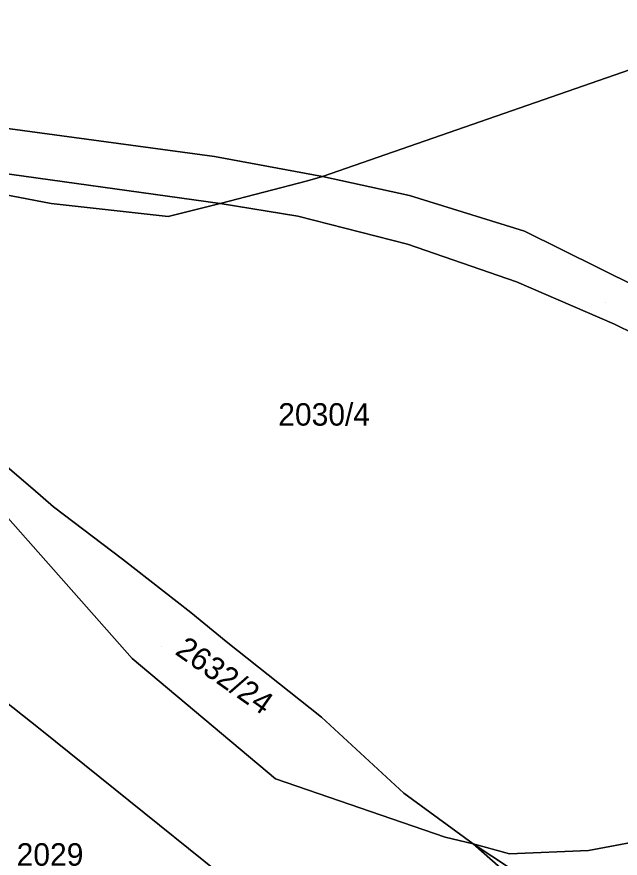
# Model space of a CAD drawing. Extents: x -263423 to -261326, y -1240067 to -1237864.
# Drawn here: x -262323.8 to -262270.1, y -1239522 to -1239447 of the extents above; entities that cross this region are included whole.
import ezdxf

# ---------------------------------------------------------------- set-up
doc = ezdxf.new("R2010")
doc.units = 0
for name, color, linetype in [('body_kn', 7, 'Continuous'), ('kladpar_druhypozemkov', 7, 'Continuous'), ('kladpar_hranice', 7, 'Continuous'), ('kladpar_parcelnecisla', 7, 'Continuous'), ('kladpar_plochy', 7, 'Continuous')]:
    doc.layers.add(name, color=color, linetype=linetype)

msp = doc.modelspace()

# ---------------------------------------------------------------- linework, layer by layer
at = {"layer": 'body_kn'}
for p, q in [((-262306.23, -1239459.5), (-262306.23, -1239459.5)), ((-262296.59, -1239461.27), (-262296.59, -1239461.27)), ((-262297.94, -1239461.66), (-262297.94, -1239461.66)), ((-262288.85, -1239462.97), (-262288.85, -1239462.97)), ((-262320.78, -1239463.67), (-262320.78, -1239463.67)), ((-262305.71, -1239463.67), (-262305.71, -1239463.67)), ((-262310.34, -1239464.82), (-262310.34, -1239464.82)), ((-262298.81, -1239464.8), (-262298.81, -1239464.8)), ((-262278.61, -1239466.14), (-262278.61, -1239466.14)), ((-262289.01, -1239467.3), (-262289.01, -1239467.3)), ((-262279.3, -1239470.66), (-262279.3, -1239470.66)), ((-262270.57, -1239474.41), (-262270.57, -1239474.41)), ((-262270.57, -1239474.41), (-262270.57, -1239474.41)), ((-262322.41, -1239489.1), (-262322.41, -1239489.1)), ((-262320.57, -1239490.7), (-262320.57, -1239490.7)), ((-262314.42, -1239495.37), (-262314.42, -1239495.37)), ((-262308.34, -1239500.1), (-262308.34, -1239500.1)), ((-262305.19, -1239502.69), (-262305.19, -1239502.69)), ((-262313.57, -1239504.2), (-262313.57, -1239504.2)), ((-262296.69, -1239509.43), (-262296.69, -1239509.43)), ((-262321.77, -1239510.49), (-262321.77, -1239510.49)), ((-262300.8, -1239514.92), (-262300.8, -1239514.92)), ((-262289.35, -1239516.21), (-262289.35, -1239516.21)), ((-262285.68, -1239520.13), (-262285.68, -1239520.13)), ((-262283.16, -1239520.7), (-262283.16, -1239520.7)), ((-262283.16, -1239520.7), (-262283.16, -1239520.7)), ((-262272.89, -1239521.3), (-262272.89, -1239521.3)), ((-262279.93, -1239521.61), (-262279.93, -1239521.61))]:
    msp.add_line(p, q, dxfattribs=at)
at = {"layer": 'kladpar_druhypozemkov'}
for p, q in [((-262271.37, -1239472.53), (-262271.37, -1239472.53)), ((-262295.46, -1239481.27), (-262295.46, -1239481.27)), ((-262310.98, -1239503.12), (-262310.98, -1239503.12)), ((-262321.24, -1239520.56), (-262321.24, -1239520.56))]:
    msp.add_line(p, q, dxfattribs=at)
at = {"layer": 'kladpar_hranice'}
for points in [[(-262537.04, -1239201.38), (-262530.63, -1239212.83), (-262524.98, -1239221.66), (-262515.95, -1239238.18), (-262513.22, -1239243.64), (-262488.7, -1239296.05), (-262477.52, -1239319.89), (-262470.28, -1239332.31), (-262460.88, -1239345.09), (-262460.45, -1239345.57), (-262456.47, -1239349.99), (-262422.37, -1239387.88), (-262384.87, -1239432.71), (-262381.9, -1239440.83), (-262378.54, -1239440.24), (-262365.57, -1239456.11), (-262343.98, -1239472.44), (-262339.39, -1239475.05), (-262313.57, -1239504.2), (-262300.8, -1239514.92), (-262285.68, -1239520.13), (-262283.16, -1239520.7)], [(-262369.47, -1239437.71), (-262362.57, -1239435.99), (-262359.85, -1239438.74), (-262355.03, -1239443.96), (-262349.73, -1239448.8), (-262338.94, -1239454.13), (-262327.32, -1239456.65), (-262306.23, -1239459.5), (-262296.59, -1239461.27), (-262297.94, -1239461.66), (-262305.71, -1239463.67), (-262327.95, -1239460.58), (-262341.37, -1239457.51), (-262352.08, -1239451.67), (-262357.52, -1239447.16), (-262365, -1239438.95), (-262367.14, -1239440.52), (-262369.84, -1239437.41), (-262369.47, -1239437.71)], [(-262213.63, -1239443.58), (-262213.2, -1239447.08), (-262214.53, -1239447.08), (-262242.46, -1239449.91), (-262246.47, -1239450.31), (-262253.41, -1239451.02), (-262256.3, -1239451.31), (-262258.66, -1239452.61), (-262264.85, -1239455.18), (-262268.46, -1239451.5), (-262296.59, -1239461.27), (-262306.23, -1239459.5), (-262327.32, -1239456.65), (-262338.94, -1239454.13), (-262349.73, -1239448.8), (-262355.03, -1239443.96)], [(-262270.11, -1239532.19), (-262283.16, -1239520.7), (-262271.7, -1239528.29), (-262263.65, -1239519.08), (-262260.32, -1239517.92), (-262255.4, -1239515.35), (-262249.45, -1239511.82), (-262238.3, -1239505.2), (-262234.97, -1239503.22), (-262220.65, -1239494.94), (-262215.64, -1239492.24), (-262211.66, -1239489.25), (-262208.75, -1239486.51), (-262205.53, -1239482.07), (-262203.89, -1239478.03), (-262202.8, -1239473.88), (-262202.57, -1239469.81), (-262202.6, -1239465.65), (-262203.7, -1239460.24), (-262206.45, -1239449.79), (-262207.71, -1239446.98)], [(-262357.52, -1239447.16), (-262352.08, -1239451.67), (-262341.37, -1239457.51), (-262327.95, -1239460.58), (-262305.71, -1239463.67), (-262310.34, -1239464.82), (-262320.78, -1239463.67), (-262328.7, -1239462.15), (-262333.17, -1239460.4), (-262334.62, -1239461), (-262342.32, -1239470.41), (-262342.89, -1239471.11), (-262352.76, -1239459.97), (-262354.76, -1239450.54), (-262357.52, -1239447.16)], [(-262256.3, -1239451.31), (-262248, -1239458.18), (-262246.5, -1239461.44), (-262253.11, -1239473.97), (-262251.56, -1239477.19), (-262248.91, -1239479.43), (-262239.47, -1239467.65), (-262231.08, -1239474.63), (-262227.67, -1239477.5), (-262233.91, -1239484.88), (-262234.34, -1239485.86), (-262251.75, -1239479.39), (-262260.27, -1239474.74), (-262268.59, -1239471.09), (-262278.61, -1239466.14), (-262288.85, -1239462.97), (-262296.59, -1239461.27), (-262268.46, -1239451.5), (-262264.85, -1239455.18), (-262258.66, -1239452.61), (-262256.3, -1239451.31)], [(-262260.27, -1239474.74), (-262251.75, -1239479.39), (-262234.34, -1239485.86), (-262235.57, -1239488.5), (-262235.98, -1239489.56), (-262243.28, -1239486.83), (-262252.72, -1239483.27), (-262261.51, -1239478.88), (-262270.57, -1239474.41), (-262279.3, -1239470.66), (-262289.01, -1239467.3), (-262298.81, -1239464.8), (-262305.71, -1239463.67), (-262297.94, -1239461.66), (-262296.59, -1239461.27), (-262288.85, -1239462.97), (-262278.61, -1239466.14), (-262268.59, -1239471.09), (-262260.27, -1239474.74)], [(-262328.7, -1239462.15), (-262320.78, -1239463.67), (-262310.34, -1239464.82), (-262305.71, -1239463.67), (-262298.81, -1239464.8), (-262289.01, -1239467.3), (-262279.3, -1239470.66), (-262270.57, -1239474.41)], [(-262270.57, -1239474.41), (-262261.51, -1239478.88)], [(-262335.56, -1239477.88), (-262322.41, -1239489.1), (-262320.57, -1239490.7), (-262314.42, -1239495.37), (-262308.34, -1239500.1), (-262305.19, -1239502.69), (-262296.69, -1239509.43), (-262289.35, -1239516.21), (-262283.16, -1239520.7), (-262285.68, -1239520.13), (-262300.8, -1239514.92), (-262313.57, -1239504.2), (-262339.39, -1239475.05), (-262338.76, -1239475.41), (-262335.56, -1239477.88)], [(-262266.57, -1239520.11), (-262272.89, -1239521.3), (-262279.93, -1239521.61), (-262283.16, -1239520.7), (-262289.35, -1239516.21), (-262296.69, -1239509.43), (-262305.19, -1239502.69), (-262308.34, -1239500.1), (-262314.42, -1239495.37), (-262320.57, -1239490.7), (-262322.41, -1239489.1), (-262335.56, -1239477.88)], [(-262297.9, -1239529.67), (-262328.83, -1239543.08), (-262328.25, -1239534.51), (-262329.74, -1239522.69), (-262331.52, -1239516.64), (-262334.12, -1239508.49), (-262337.81, -1239501.91), (-262339.12, -1239500.08), (-262340.45, -1239498.23), (-262342.05, -1239495.82), (-262345.75, -1239491.4), (-262339.57, -1239496.95), (-262336.32, -1239499.73), (-262331.53, -1239502.79), (-262321.77, -1239510.49), (-262297.9, -1239529.67)], [(-262283.16, -1239520.7), (-262270.11, -1239532.19), (-262264.16, -1239537.44), (-262258.76, -1239542.19), (-262256.3, -1239544.36), (-262253.31, -1239546.99), (-262268.38, -1239555.82), (-262269.7, -1239555.31), (-262279.7, -1239546.21), (-262285.45, -1239540.99), (-262297.9, -1239529.67), (-262321.77, -1239510.49), (-262331.53, -1239502.79)], [(-262271.7, -1239528.29), (-262283.16, -1239520.7), (-262279.93, -1239521.61), (-262272.89, -1239521.3), (-262266.57, -1239520.11), (-262265.98, -1239519.9), (-262252.97, -1239504.82), (-262252.19, -1239505.51), (-262253.41, -1239507.38), (-262263.65, -1239519.08), (-262271.7, -1239528.29)]]:
    msp.add_lwpolyline(points, dxfattribs=at)
at = {"layer": 'kladpar_plochy'}
for points in [[(-262369.47, -1239437.71), (-262362.57, -1239435.99), (-262359.85, -1239438.74), (-262355.03, -1239443.96), (-262349.73, -1239448.8), (-262338.94, -1239454.13), (-262327.32, -1239456.65), (-262306.23, -1239459.5), (-262296.59, -1239461.27), (-262297.94, -1239461.66), (-262305.71, -1239463.67), (-262327.95, -1239460.58), (-262341.37, -1239457.51), (-262352.08, -1239451.67), (-262357.52, -1239447.16), (-262365, -1239438.95), (-262367.14, -1239440.52), (-262369.84, -1239437.41)], [(-262357.52, -1239447.16), (-262352.08, -1239451.67), (-262341.37, -1239457.51), (-262327.95, -1239460.58), (-262305.71, -1239463.67), (-262310.34, -1239464.82), (-262320.78, -1239463.67), (-262328.7, -1239462.15), (-262333.17, -1239460.4), (-262334.62, -1239461), (-262342.32, -1239470.41), (-262342.89, -1239471.11), (-262352.76, -1239459.97), (-262354.76, -1239450.54)], [(-262256.3, -1239451.31), (-262248, -1239458.18), (-262246.5, -1239461.44), (-262253.11, -1239473.97), (-262251.56, -1239477.19), (-262248.91, -1239479.43), (-262239.47, -1239467.65), (-262231.08, -1239474.63), (-262227.67, -1239477.5), (-262233.91, -1239484.88), (-262234.34, -1239485.86), (-262251.75, -1239479.39), (-262260.27, -1239474.74), (-262268.59, -1239471.09), (-262278.61, -1239466.14), (-262288.85, -1239462.97), (-262296.59, -1239461.27), (-262268.46, -1239451.5), (-262264.85, -1239455.18), (-262258.66, -1239452.61)], [(-262260.27, -1239474.74), (-262251.75, -1239479.39), (-262234.34, -1239485.86), (-262235.57, -1239488.5), (-262235.98, -1239489.56), (-262243.28, -1239486.83), (-262252.72, -1239483.27), (-262261.51, -1239478.88), (-262270.57, -1239474.41), (-262279.3, -1239470.66), (-262289.01, -1239467.3), (-262298.81, -1239464.8), (-262305.71, -1239463.67), (-262297.94, -1239461.66), (-262296.59, -1239461.27), (-262288.85, -1239462.97), (-262278.61, -1239466.14), (-262268.59, -1239471.09)], [(-262335.56, -1239477.88), (-262322.41, -1239489.1), (-262320.57, -1239490.7), (-262314.42, -1239495.37), (-262308.34, -1239500.1), (-262305.19, -1239502.69), (-262296.69, -1239509.43), (-262289.35, -1239516.21), (-262283.16, -1239520.7), (-262285.68, -1239520.13), (-262300.8, -1239514.92), (-262313.57, -1239504.2), (-262339.39, -1239475.05), (-262338.76, -1239475.41)], [(-262297.9, -1239529.67), (-262328.83, -1239543.08), (-262328.25, -1239534.51), (-262329.74, -1239522.69), (-262331.52, -1239516.64), (-262334.12, -1239508.49), (-262337.81, -1239501.91), (-262339.12, -1239500.08), (-262340.45, -1239498.23), (-262342.05, -1239495.82), (-262345.75, -1239491.4), (-262339.57, -1239496.95), (-262336.32, -1239499.73), (-262331.53, -1239502.79), (-262321.77, -1239510.49)], [(-262271.7, -1239528.29), (-262283.16, -1239520.7), (-262279.93, -1239521.61), (-262272.89, -1239521.3), (-262266.57, -1239520.11), (-262265.98, -1239519.9), (-262252.97, -1239504.82), (-262252.19, -1239505.51), (-262253.41, -1239507.38), (-262263.65, -1239519.08)]]:
    msp.add_lwpolyline(points, close=True, dxfattribs=at)
for points in [[(-262213.63, -1239443.58), (-262213.2, -1239447.08), (-262214.53, -1239447.08), (-262242.46, -1239449.91), (-262246.47, -1239450.31), (-262253.41, -1239451.02), (-262256.3, -1239451.31), (-262258.66, -1239452.61), (-262264.85, -1239455.18), (-262268.46, -1239451.5), (-262296.59, -1239461.27), (-262306.23, -1239459.5), (-262327.32, -1239456.65), (-262338.94, -1239454.13), (-262349.73, -1239448.8), (-262355.03, -1239443.96)], [(-262270.11, -1239532.19), (-262283.16, -1239520.7), (-262271.7, -1239528.29), (-262263.65, -1239519.08), (-262260.32, -1239517.92), (-262255.4, -1239515.35), (-262249.45, -1239511.82), (-262238.3, -1239505.2), (-262234.97, -1239503.22), (-262220.65, -1239494.94), (-262215.64, -1239492.24), (-262211.66, -1239489.25), (-262208.75, -1239486.51), (-262205.53, -1239482.07), (-262203.89, -1239478.03), (-262202.8, -1239473.88), (-262202.57, -1239469.81), (-262202.6, -1239465.65), (-262203.7, -1239460.24), (-262206.45, -1239449.79), (-262207.71, -1239446.98)], [(-262328.7, -1239462.15), (-262320.78, -1239463.67), (-262310.34, -1239464.82), (-262305.71, -1239463.67), (-262298.81, -1239464.8), (-262289.01, -1239467.3), (-262279.3, -1239470.66), (-262270.57, -1239474.41), (-262261.51, -1239478.88)], [(-262339.39, -1239475.05), (-262313.57, -1239504.2), (-262300.8, -1239514.92), (-262285.68, -1239520.13), (-262283.16, -1239520.7), (-262270.11, -1239532.19), (-262264.16, -1239537.44), (-262258.76, -1239542.19), (-262256.3, -1239544.36), (-262253.31, -1239546.99), (-262268.38, -1239555.82), (-262269.7, -1239555.31), (-262279.7, -1239546.21), (-262285.45, -1239540.99), (-262297.9, -1239529.67), (-262321.77, -1239510.49), (-262331.53, -1239502.79)], [(-262266.57, -1239520.11), (-262272.89, -1239521.3), (-262279.93, -1239521.61), (-262283.16, -1239520.7), (-262289.35, -1239516.21), (-262296.69, -1239509.43), (-262305.19, -1239502.69), (-262308.34, -1239500.1), (-262314.42, -1239495.37), (-262320.57, -1239490.7), (-262322.41, -1239489.1), (-262335.56, -1239477.88)]]:
    msp.add_lwpolyline(points, dxfattribs=at)

# ---------------------------------------------------------------- texts
at = {"layer": 'kladpar_parcelnecisla'}
for s, p in [('2030/4', (-262300.542, -1239483.46)), ('2029', (-262323.855, -1239522.66))]:
    msp.add_text(s, height=2, dxfattribs=at).set_placement(p)
msp.add_text('2632/24', height=2, rotation=325, dxfattribs=at).set_placement((-262309.837, -1239503.754))

doc.saveas('drawing.dxf')
